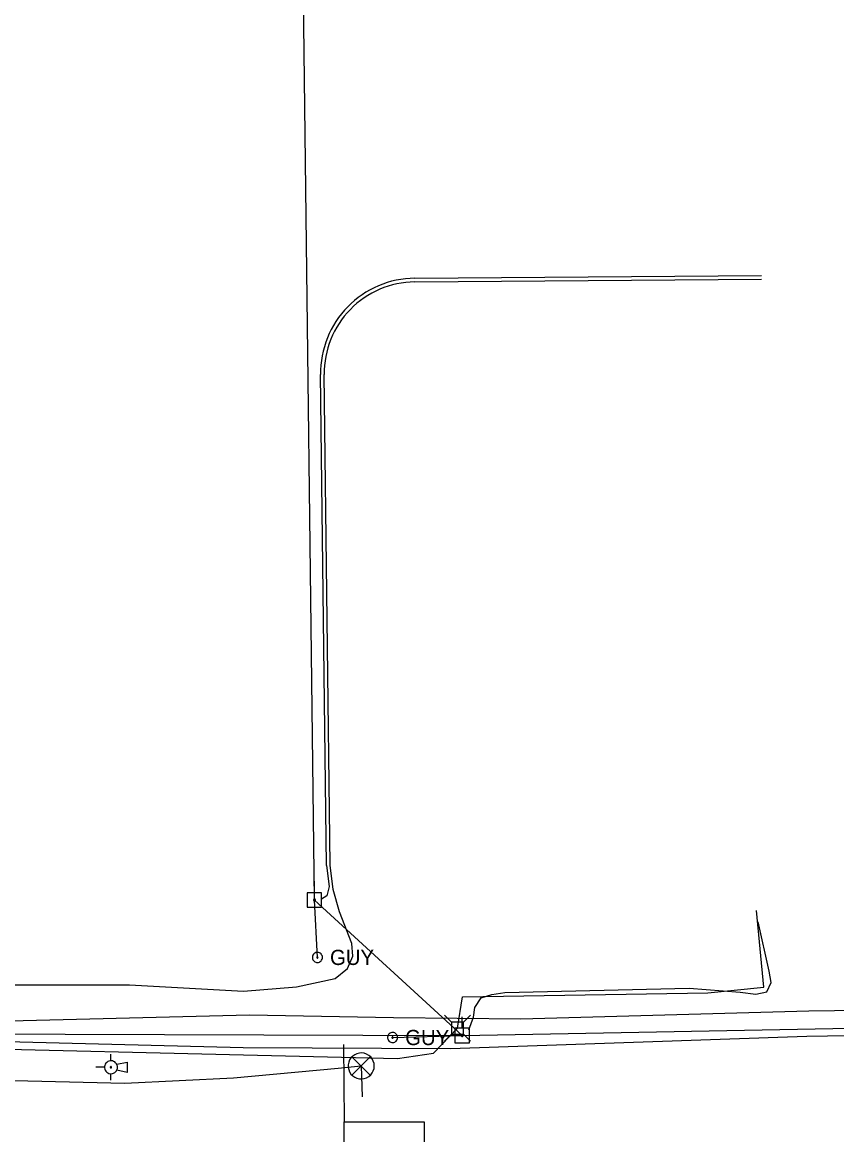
# Model space of a CAD drawing. Extents: x 596028 to 606371, y 330010 to 403088.
# Drawn here: x 603412.6 to 603619.1, y 387637.8 to 387919.8 of the extents above; entities that cross this region are included whole.
import ezdxf

# ---------------------------------------------------------------- set-up
doc = ezdxf.new("R2010")
doc.units = 0
for name, color, linetype in [('E_RR_Utility', 7, 'Continuous'), ('E_SIG', 7, 'Continuous'), ('E_SIG_Conduit', 7, 'Continuous'), ('E_UTL_E_UG', 7, 'Continuous'), ('E_UTL_EGuyWire', 7, 'Continuous'), ('E_UTL_EPowerPole', 7, 'Continuous'), ('E_UTL_Loop_UG', 7, 'Continuous'), ('E_UTL_Overhead', 7, 'Continuous'), ('E_UTL_T', 7, 'Continuous'), ('E_UTL_T_UG', 7, 'Continuous'), ('E_UTL_TV_UG', 7, 'Continuous')]:
    doc.layers.add(name, color=color, linetype=linetype)

msp = doc.modelspace()

# ---------------------------------------------------------------- linework, layer by layer
at = {"layer": 'E_RR_Utility'}
for points in [[(603435.05, 387656.57), (603435.05, 387658.22)], [(603436.7, 387654.92), (603436.67, 387655.23), (603436.58, 387655.53), (603436.44, 387655.81), (603436.24, 387656.06), (603436, 387656.27), (603435.73, 387656.42), (603435.44, 387656.53), (603435.13, 387656.57), (603434.81, 387656.55), (603434.51, 387656.48), (603434.22, 387656.35), (603433.97, 387656.17), (603433.75, 387655.94), (603433.58, 387655.68), (603433.46, 387655.39), (603433.4, 387655.08), (603433.4, 387654.76), (603433.46, 387654.46), (603433.58, 387654.17), (603433.75, 387653.9), (603433.97, 387653.67), (603434.22, 387653.49), (603434.51, 387653.36), (603434.81, 387653.29), (603435.13, 387653.27), (603435.44, 387653.32), (603435.73, 387653.42), (603436, 387653.58), (603436.24, 387653.78), (603436.44, 387654.03), (603436.58, 387654.31), (603436.67, 387654.61), (603436.7, 387654.92)], [(603436.51, 387655.68), (603439.17, 387656.24)], [(603439.17, 387656.24), (603439.17, 387653.6)], [(603433.4, 387654.92), (603431.22, 387654.92)], [(603435.21, 387654.92), (603435.21, 387654.95), (603435.2, 387654.98), (603435.19, 387655.01), (603435.17, 387655.04), (603435.14, 387655.06), (603435.12, 387655.07), (603435.09, 387655.08), (603435.05, 387655.09), (603435.02, 387655.09), (603434.99, 387655.08), (603434.96, 387655.06), (603434.94, 387655.05), (603434.92, 387655.02), (603434.9, 387655), (603434.89, 387654.97), (603434.88, 387654.94), (603434.88, 387654.91), (603434.89, 387654.88), (603434.9, 387654.85), (603434.92, 387654.82), (603434.94, 387654.8), (603434.96, 387654.78), (603434.99, 387654.77), (603435.02, 387654.76), (603435.05, 387654.76), (603435.09, 387654.76), (603435.12, 387654.77), (603435.14, 387654.79), (603435.17, 387654.81), (603435.19, 387654.83), (603435.2, 387654.86), (603435.21, 387654.89), (603435.21, 387654.92)], [(603435.05, 387651.62), (603435.05, 387653.27)], [(603439.17, 387653.6), (603436.51, 387654.16)]]:
    msp.add_lwpolyline(points, dxfattribs=at)
at = {"layer": 'E_SIG'}
for points in [[(603501.82, 387655.25), (603501.76, 387655.88), (603501.58, 387656.48), (603501.29, 387657.04), (603500.91, 387657.53), (603500.43, 387657.94), (603499.89, 387658.26), (603499.29, 387658.46), (603498.67, 387658.55), (603498.05, 387658.52), (603497.44, 387658.37), (603496.87, 387658.11), (603496.36, 387657.75), (603495.92, 387657.29), (603495.58, 387656.77), (603495.35, 387656.18), (603495.23, 387655.57), (603495.23, 387654.94), (603495.35, 387654.32), (603495.58, 387653.74), (603495.92, 387653.21), (603496.36, 387652.76), (603496.87, 387652.4), (603497.44, 387652.14), (603498.05, 387651.99), (603498.67, 387651.96), (603499.29, 387652.05), (603499.89, 387652.25), (603500.43, 387652.57), (603500.91, 387652.98), (603501.29, 387653.47), (603501.58, 387654.03), (603501.76, 387654.63), (603501.82, 387655.25)], [(603500.78, 387657.59), (603496.17, 387652.93)], [(603496.17, 387657.54), (603500.82, 387652.89)]]:
    msp.add_lwpolyline(points, dxfattribs=at)
at = {"layer": 'E_SIG_Conduit'}
msp.add_lwpolyline([(603176.58, 387671.44), (603188.88, 387665.32), (603201.06, 387666.19), (603236.02, 387666.53), (603282.95, 387664.36), (603326.23, 387659.27), (603355.36, 387655.51), (603389.25, 387652.04), (603438.59, 387650.89), (603466.11, 387652.27), (603492.7, 387654.72), (603498.52, 387655.25), (603498.75, 387647.42)], dxfattribs=at)
at = {"layer": 'E_UTL_E_UG'}
msp.add_lwpolyline([(603525.84, 387664.41), (603526.95, 387667.66), (603527.34, 387670.06), (603528.96, 387672.49), (603531.62, 387673.35), (603534.96, 387673.9), (603581.65, 387674.94), (603594.57, 387673.92), (603598.62, 387673.43), (603601.33, 387674.02), (603602.49, 387676.41), (603601.97, 387679.26), (603599.21, 387691.82)], dxfattribs=at)
at = {"layer": 'E_UTL_EGuyWire'}
for p, q in [((603487.4, 387682.77), (603486.66, 387697.32)), ((603506.46, 387662.46), (603524.13, 387662.98))]:
    msp.add_line(p, q, dxfattribs=at)
for points in [[(603488.68, 387682.77), (603488.66, 387683.01), (603488.59, 387683.25), (603488.48, 387683.46), (603488.32, 387683.66), (603488.14, 387683.82), (603487.93, 387683.94), (603487.7, 387684.02), (603487.46, 387684.05), (603487.21, 387684.04), (603486.98, 387683.98), (603486.75, 387683.88), (603486.56, 387683.74), (603486.39, 387683.56), (603486.26, 387683.36), (603486.16, 387683.13), (603486.12, 387682.89), (603486.12, 387682.65), (603486.16, 387682.41), (603486.26, 387682.18), (603486.39, 387681.98), (603486.56, 387681.8), (603486.75, 387681.66), (603486.98, 387681.56), (603487.21, 387681.5), (603487.46, 387681.49), (603487.7, 387681.52), (603487.93, 387681.6), (603488.14, 387681.73), (603488.32, 387681.89), (603488.48, 387682.08), (603488.59, 387682.29), (603488.66, 387682.53), (603488.68, 387682.77)], [(603487.56, 387682.77), (603487.55, 387682.8), (603487.54, 387682.83), (603487.53, 387682.86), (603487.51, 387682.88), (603487.49, 387682.9), (603487.46, 387682.92), (603487.43, 387682.93), (603487.4, 387682.93), (603487.37, 387682.93), (603487.34, 387682.92), (603487.32, 387682.91), (603487.29, 387682.89), (603487.27, 387682.87), (603487.25, 387682.84), (603487.24, 387682.82), (603487.24, 387682.79), (603487.24, 387682.76), (603487.24, 387682.73), (603487.25, 387682.7), (603487.27, 387682.67), (603487.29, 387682.65), (603487.32, 387682.63), (603487.34, 387682.62), (603487.37, 387682.61), (603487.4, 387682.61), (603487.43, 387682.61), (603487.46, 387682.62), (603487.49, 387682.64), (603487.51, 387682.66), (603487.53, 387682.68), (603487.54, 387682.71), (603487.55, 387682.74), (603487.56, 387682.77)], [(603507.75, 387662.46), (603507.72, 387662.7), (603507.66, 387662.94), (603507.54, 387663.15), (603507.39, 387663.35), (603507.21, 387663.51), (603507, 387663.63), (603506.77, 387663.71), (603506.53, 387663.74), (603506.28, 387663.73), (603506.04, 387663.67), (603505.82, 387663.57), (603505.62, 387663.43), (603505.46, 387663.25), (603505.32, 387663.05), (603505.23, 387662.82), (603505.19, 387662.58), (603505.19, 387662.34), (603505.23, 387662.1), (603505.32, 387661.87), (603505.46, 387661.67), (603505.62, 387661.49), (603505.82, 387661.35), (603506.04, 387661.25), (603506.28, 387661.19), (603506.53, 387661.18), (603506.77, 387661.21), (603507, 387661.29), (603507.21, 387661.42), (603507.39, 387661.58), (603507.54, 387661.77), (603507.66, 387661.98), (603507.72, 387662.22), (603507.75, 387662.46)], [(603506.62, 387662.46), (603506.62, 387662.49), (603506.61, 387662.52), (603506.6, 387662.55), (603506.58, 387662.57), (603506.56, 387662.59), (603506.53, 387662.61), (603506.5, 387662.62), (603506.47, 387662.62), (603506.44, 387662.62), (603506.41, 387662.61), (603506.38, 387662.6), (603506.36, 387662.58), (603506.34, 387662.56), (603506.32, 387662.53), (603506.31, 387662.51), (603506.3, 387662.48), (603506.3, 387662.45), (603506.31, 387662.42), (603506.32, 387662.39), (603506.34, 387662.36), (603506.36, 387662.34), (603506.38, 387662.32), (603506.41, 387662.31), (603506.44, 387662.3), (603506.47, 387662.3), (603506.5, 387662.3), (603506.53, 387662.31), (603506.56, 387662.33), (603506.58, 387662.35), (603506.6, 387662.37), (603506.61, 387662.4), (603506.62, 387662.43), (603506.62, 387662.46)]]:
    msp.add_lwpolyline(points, dxfattribs=at)
at = {"layer": 'E_UTL_EPowerPole'}
for points in [[(603486.63, 387699.16), (603486.63, 387702.07)], [(603488.47, 387699.16), (603484.78, 387699.16)], [(603484.78, 387699.16), (603484.78, 387695.47)], [(603486.9, 387697.32), (603486.89, 387697.36), (603486.88, 387697.41), (603486.86, 387697.45), (603486.83, 387697.48), (603486.8, 387697.51), (603486.76, 387697.54), (603486.71, 387697.55), (603486.67, 387697.56), (603486.62, 387697.56), (603486.58, 387697.54), (603486.54, 387697.53), (603486.5, 387697.5), (603486.47, 387697.47), (603486.45, 387697.43), (603486.43, 387697.39), (603486.42, 387697.34), (603486.42, 387697.3), (603486.43, 387697.25), (603486.45, 387697.21), (603486.47, 387697.17), (603486.5, 387697.14), (603486.54, 387697.11), (603486.58, 387697.09), (603486.62, 387697.08), (603486.67, 387697.08), (603486.71, 387697.09), (603486.76, 387697.1), (603486.8, 387697.13), (603486.83, 387697.15), (603486.86, 387697.19), (603486.88, 387697.23), (603486.89, 387697.27), (603486.9, 387697.32)], [(603488.47, 387695.47), (603488.47, 387699.16)], [(603484.78, 387695.47), (603488.47, 387695.47)], [(603524.1, 387664.82), (603524.1, 387667.73)], [(603525.94, 387664.82), (603522.26, 387664.82)], [(603522.26, 387664.82), (603522.26, 387661.13)], [(603525.94, 387661.13), (603525.94, 387664.82)], [(603522.26, 387661.13), (603525.94, 387661.13)], [(603524.37, 387662.98), (603524.37, 387663.02), (603524.35, 387663.06), (603524.33, 387663.1), (603524.31, 387663.14), (603524.27, 387663.17), (603524.23, 387663.19), (603524.19, 387663.21), (603524.14, 387663.21), (603524.1, 387663.21), (603524.06, 387663.2), (603524.01, 387663.18), (603523.98, 387663.16), (603523.95, 387663.12), (603523.92, 387663.08), (603523.9, 387663.04), (603523.9, 387663), (603523.9, 387662.95), (603523.9, 387662.91), (603523.92, 387662.87), (603523.95, 387662.83), (603523.98, 387662.8), (603524.01, 387662.77), (603524.06, 387662.75), (603524.1, 387662.74), (603524.14, 387662.74), (603524.19, 387662.74), (603524.23, 387662.76), (603524.27, 387662.78), (603524.31, 387662.81), (603524.33, 387662.85), (603524.35, 387662.89), (603524.37, 387662.93), (603524.37, 387662.98)]]:
    msp.add_lwpolyline(points, dxfattribs=at)
at = {"layer": 'E_UTL_Loop_UG'}
msp.add_line((603494.02, 387660.73), (603494.17, 387641.1), dxfattribs=at)
msp.add_lwpolyline([(603494.17, 387641.1), (603514.49, 387641.11), (603514.49, 387634.65), (603494.17, 387634.64), (603494.17, 387641.1)], dxfattribs=at)
at = {"layer": 'E_UTL_Overhead'}
msp.add_line((603486.66, 387697.32), (603482.21, 388059.38), dxfattribs=at)
for points in [[(603486.66, 387697.32), (603524.13, 387662.98)], [(603373.03, 387663.52), (603524.13, 387662.98), (603743.45, 387667.12)]]:
    msp.add_lwpolyline(points, dxfattribs=at)
at = {"layer": 'E_UTL_T'}
for points in [[(603521.38, 387666.38), (603519.63, 387668.13)], [(603524.48, 387666.38), (603521.38, 387666.38)], [(603521.38, 387666.38), (603521.38, 387663.28)], [(603524.48, 387666.38), (603526.23, 387668.13)], [(603524.48, 387663.28), (603524.48, 387666.38)], [(603521.38, 387663.28), (603519.63, 387661.53)], [(603521.38, 387663.28), (603524.48, 387663.28)], [(603524.48, 387663.28), (603526.23, 387661.53)]]:
    msp.add_lwpolyline(points, dxfattribs=at)
at = {"layer": 'E_UTL_T_UG'}
for points in [[(603184.16, 387699.44), (603224.45, 387699.55), (603263.33, 387709.09), (603296.82, 387693.09), (603316.71, 387686.48), (603332.73, 387679.45), (603347.64, 387672.67), (603356.92, 387668.76), (603399.18, 387666.42), (603470.14, 387668.23), (603506.68, 387667.54), (603538.96, 387667.24), (603612, 387669.22), (603735.23, 387670.87), (603778.65, 387673.06)], [(603370.81, 387659.87), (603398.19, 387659.74), (603468.67, 387658.06), (603468.67, 387658.1), (603507.7, 387657.14), (603516.81, 387658.52), (603522.93, 387664.83), (603524.21, 387672.81), (603586.38, 387673.76), (603600.63, 387675.22), (603598.79, 387694.67)], [(603370.71, 387660.95), (603398.46, 387661.74), (603468.55, 387659.91), (603521.17, 387659.7), (603611.54, 387662.81), (603732.77, 387664.73), (603779.02, 387663.69)]]:
    msp.add_lwpolyline(points, dxfattribs=at)
at = {"layer": 'E_UTL_TV_UG'}
for p, q in [((603512.1, 387854.94), (603600.01, 387855.67)), ((603512.1, 387854), (603600.02, 387854.73)), ((603489.73, 387706.03), (603488.2, 387830.55)), ((603490.68, 387706.17), (603489.15, 387830.57))]:
    msp.add_line(p, q, dxfattribs=at)
for points in [[(603362.3, 387746.73), (603363.69, 387714.74), (603363.05, 387697.5), (603364.85, 387691.36), (603369.61, 387687.41), (603376.05, 387683.7), (603395.67, 387677.43), (603410.21, 387675.85), (603439.78, 387675.85), (603468.64, 387674.19), (603482.1, 387675.28), (603491.87, 387677.41), (603495.06, 387679.95), (603496.42, 387683.05), (603496.17, 387686.29), (603493, 387694.36), (603491.39, 387699.99), (603490.68, 387706.17)], [(603489.73, 387706.03), (603490.38, 387700.73), (603489.83, 387698.34), (603488.46, 387697.5)]]:
    msp.add_lwpolyline(points, dxfattribs=at)
for radius in [24.09, 23.15]:
    msp.add_arc((603512.29, 387830.85), radius, 90.4727, 180.7061, dxfattribs=at)

# ---------------------------------------------------------------- texts
at = {"layer": 'E_UTL_EGuyWire'}
for p in [(603490.6, 387680.85), (603509.67, 387660.54)]:
    msp.add_text('GUY', height=3.85, dxfattribs=at).set_placement(p)

doc.saveas('drawing.dxf')
